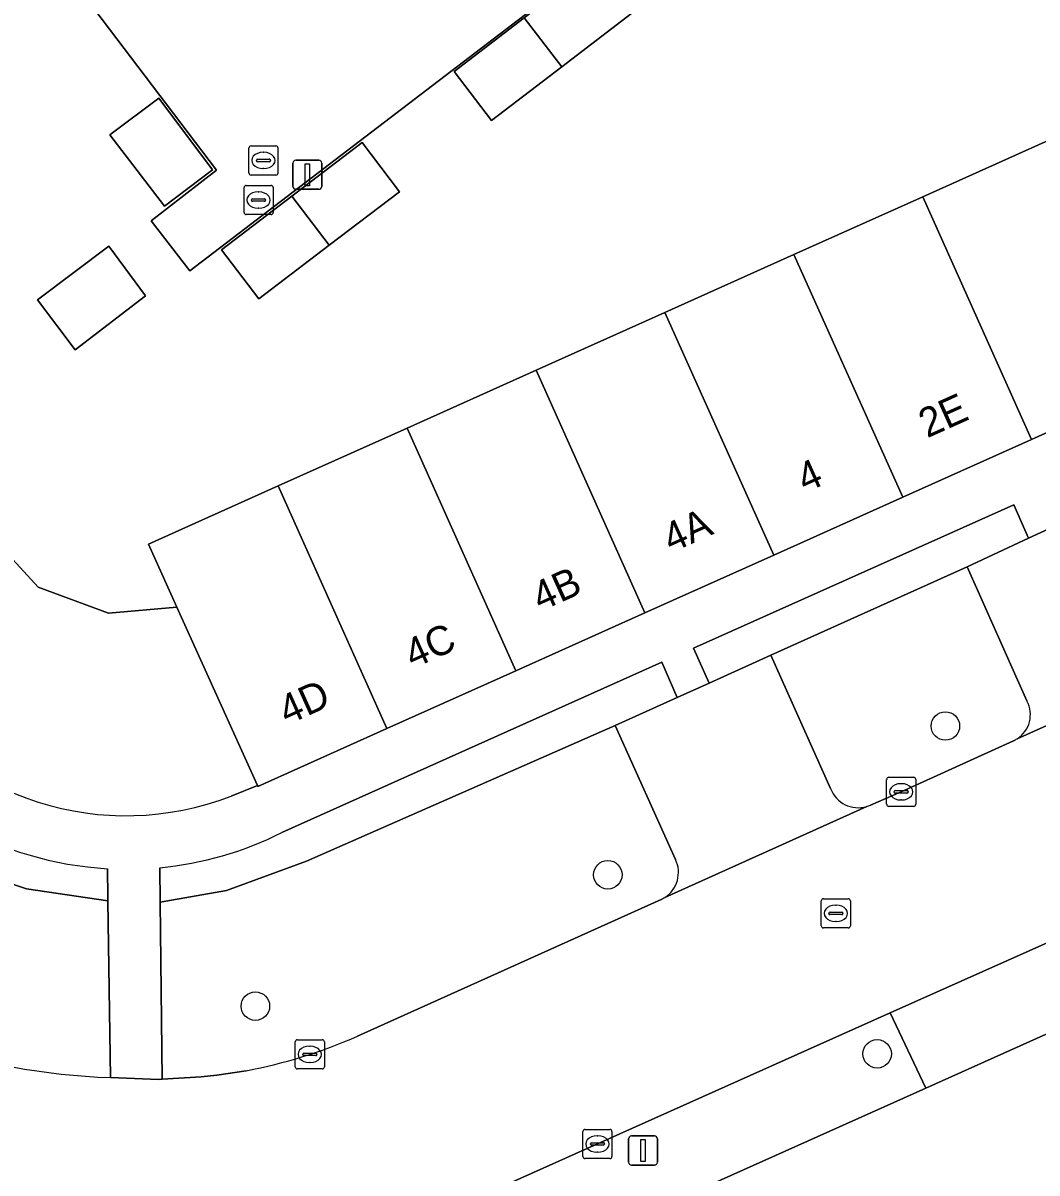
# Model space of a CAD drawing. Extents: x 160023 to 161302, y 384750 to 385707.
# Drawn here: x 160456.04 to 160490.83, y 385371.24 to 385410.69 of the extents above; entities that cross this region are included whole.
import ezdxf

# ---------------------------------------------------------------- set-up
doc = ezdxf.new("R2010")
doc.units = 0
for name, color, linetype in [('IMGEO_Berm_groen', 7, 'Continuous'), ('IMGEO_Boom', 7, 'Continuous'), ('IMGEO_Erf', 7, 'Continuous'), ('IMGEO_Groenvoorziening', 7, 'Continuous'), ('IMGEO_Kolk', 7, 'Continuous'), ('IMGEO_Lichtmast', 7, 'Continuous'), ('IMGEO_Pand', 7, 'Continuous'), ('IMGEO_Pand_nummerreeks', 7, 'Continuous'), ('IMGEO_Parkeervlak_open', 7, 'Continuous'), ('IMGEO_Rijbaan_lokaal_open', 7, 'Continuous'), ('IMGEO_Rioolput', 7, 'Continuous'), ('IMGEO_Voetpad_open', 7, 'Continuous')]:
    doc.layers.add(name, color=color, linetype=linetype)

msp = doc.modelspace()

# ---------------------------------------------------------------- linework, layer by layer
at = {"layer": 'IMGEO_Berm_groen'}
for points in [[(160490.486, 385387.431), (160488.44, 385392.029), (160481.706, 385389.003), (160483.75, 385384.424)], [(160478.429, 385381.994), (160476.364, 385386.594), (160465.766, 385381.932), (160463.02, 385380.935), (160460.748, 385380.529), (160460.817, 385374.46), (160462.156, 385374.534), (160462.699, 385374.599), (160463.704, 385374.749)], [(160485.119, 385383.855), (160486.176, 385384.315), (160490.032, 385386.069)], [(160458.956, 385380.572), (160456.161, 385380.992), (160453.502, 385381.879)], [(160459.041, 385374.514), (160458.956, 385380.572)], [(160467.517, 385375.929), (160477.937, 385380.627)]]:
    msp.add_lwpolyline(points, dxfattribs=at)
for centre, radius, start, end in [((160489.626, 385386.962), 0.98, 302.3328, 28.6197), ((160489.482, 385387.207), 1.264, 295.7928, 301.9033), ((160484.705, 385384.791), 1.023, 201.0262, 286.2507), ((160484.703, 385384.811), 1.043, 286.0272, 293.5072), ((160477.518, 385381.549), 1.014, 302.3749, 26.037), ((160477.481, 385381.633), 1.105, 294.3787, 301.6703), ((160459.69, 385395.976), 21.472, 232.2738, 268.2669), ((160460.322, 385392.429), 18, 280.83, 293.5612)]:
    msp.add_arc(centre, radius, start, end, dxfattribs=at)
at = {"layer": 'IMGEO_Boom'}
for centre in [(160487.691, 385386.572), (160476.109, 385381.469), (160464.017, 385376.963), (160485.349, 385375.327)]:
    msp.add_circle(centre, 0.489, dxfattribs=at)
at = {"layer": 'IMGEO_Erf'}
for points in [[(160478.224, 385414.762), (160461.77, 385402.183), (160460.435, 385403.906), (160462.686, 385405.637), (160445.785, 385427.894)], [(160454.813, 385393.235), (160456.56, 385391.336), (160458.982, 385390.439), (160461.323, 385390.655), (160460.35, 385392.812), (160464.796, 385394.806), (160469.22, 385396.79), (160473.645, 385398.774), (160478.069, 385400.759), (160482.494, 385402.743), (160486.918, 385404.727), (160491.343, 385406.712), (160495.768, 385408.696), (160500.192, 385410.68), (160504.617, 385412.665)], [(160535.223, 385369.481), (160524.417, 385383.518), (160520.523, 385389.139), (160517.569, 385387.826), (160510.738, 385384.78), (160509.647, 385384.293), (160492.879, 385376.773), (160492.603, 385376.65), (160487.014, 385374.148), (160475.173, 385368.849)]]:
    msp.add_lwpolyline(points, dxfattribs=at)
for points in [[(160470.832, 385409.022), (160473.235, 385410.867), (160475.637, 385412.712), (160476.928, 385411.031), (160474.525, 385409.186), (160472.123, 385407.341)], [(160459.018, 385406.851), (160460.707, 385408.112), (160462.547, 385405.646), (160460.897, 385404.401)], [(160462.853, 385402.911), (160465.264, 385404.749), (160467.675, 385406.586), (160468.96, 385404.9), (160466.549, 385403.062), (160464.138, 385401.225)], [(160456.539, 385401.19), (160458.991, 385403.035), (160460.244, 385401.335), (160457.834, 385399.478)]]:
    msp.add_lwpolyline(points, close=True, dxfattribs=at)
at = {"layer": 'IMGEO_Groenvoorziening'}
for points in [[(160461.323, 385390.655), (160458.982, 385390.439), (160456.56, 385391.336), (160454.813, 385393.235), (160454.011, 385394.358), (160451.665, 385397.409), (160447.73, 385394.422), (160446.858, 385393.76), (160451.272, 385387.936)], [(160463.184, 385384.169), (160464.087, 385384.53), (160461.323, 385390.655)], [(160476.364, 385386.594), (160478.488, 385387.552), (160477.967, 385388.76), (160464.926, 385382.921)], [(160460.734, 385381.712), (160460.748, 385380.529), (160463.02, 385380.935), (160465.766, 385381.932), (160476.364, 385386.594)], [(160453.502, 385381.879), (160456.161, 385380.992), (160458.956, 385380.572), (160458.954, 385380.704), (160458.94, 385381.678)]]:
    msp.add_lwpolyline(points, dxfattribs=at)
msp.add_lwpolyline([(160488.44, 385392.029), (160490.544, 385393.014), (160490.037, 385394.163), (160479.044, 385389.242), (160479.581, 385388.045), (160481.706, 385389.003)], close=True, dxfattribs=at)
for centre, radius, start, end in [((160459.576, 385393.479), 9.984, 213.7209, 291.1815), ((160459.613, 385393.464), 11.805, 213.8868, 266.7317), ((160459.616, 385393.461), 11.802, 275.436, 296.7398)]:
    msp.add_arc(centre, radius, start, end, dxfattribs=at)
at = {"layer": 'IMGEO_Kolk'}
for p, q in [((160485.675, 385383.889), (160485.675, 385384.741)), ((160485.75, 385384.815), (160486.602, 385384.815)), ((160486.676, 385384.741), (160486.676, 385383.889)), ((160485.934, 385384.309), (160485.934, 385384.321)), ((160485.977, 385384.358), (160486.375, 385384.358)), ((160486.163, 385384.595), (160486.188, 385384.595)), ((160486.418, 385384.321), (160486.418, 385384.309)), ((160486.372, 385384.272), (160485.974, 385384.272)), ((160486.186, 385384.035), (160486.161, 385384.035)), ((160486.602, 385383.815), (160485.75, 385383.815)), ((160465.382, 385374.883), (160465.382, 385375.735)), ((160465.457, 385375.809), (160466.309, 385375.809)), ((160466.383, 385375.735), (160466.383, 385374.883)), ((160465.641, 385375.303), (160465.641, 385375.315)), ((160466.079, 385375.266), (160465.681, 385375.266)), ((160465.684, 385375.352), (160466.082, 385375.352)), ((160465.87, 385375.589), (160465.895, 385375.589)), ((160466.125, 385375.315), (160466.125, 385375.303)), ((160465.893, 385375.029), (160465.868, 385375.029)), ((160466.309, 385374.809), (160465.457, 385374.809)), ((160475.25, 385371.809), (160475.25, 385372.661)), ((160475.325, 385372.735), (160476.177, 385372.735)), ((160475.738, 385372.515), (160475.763, 385372.515)), ((160476.251, 385372.661), (160476.251, 385371.809)), ((160475.509, 385372.229), (160475.509, 385372.241)), ((160475.947, 385372.192), (160475.549, 385372.192)), ((160475.552, 385372.278), (160475.95, 385372.278)), ((160475.993, 385372.241), (160475.993, 385372.229)), ((160476.177, 385371.735), (160475.325, 385371.735)), ((160475.761, 385371.955), (160475.736, 385371.955))]:
    msp.add_line(p, q, dxfattribs=at)
for points in [[(160485.675, 385383.889), (160485.675, 385384.741)], [(160485.75, 385384.815), (160486.602, 385384.815)], [(160486.676, 385384.741), (160486.676, 385383.889)], [(160486.602, 385383.815), (160485.75, 385383.815)], [(160465.382, 385374.883), (160465.382, 385375.735)], [(160465.457, 385375.809), (160466.309, 385375.809)], [(160466.383, 385375.735), (160466.383, 385374.883)], [(160466.309, 385374.809), (160465.457, 385374.809)], [(160475.25, 385371.809), (160475.25, 385372.661)], [(160475.325, 385372.735), (160476.177, 385372.735)], [(160476.251, 385372.661), (160476.251, 385371.809)], [(160476.177, 385371.735), (160475.325, 385371.735)]]:
    msp.add_lwpolyline(points, dxfattribs=at)
for centre, radius, start, end in [((160485.752, 385384.739), 0.0765, 91.552, 178.448), ((160485.752, 385384.739), 0.0765, 91.552, 178.448), ((160486.6, 385384.739), 0.0765, 1.552, 88.448), ((160486.6, 385384.739), 0.0765, 1.552, 88.448), ((160485.974, 385384.318), 0.0403, 85.8775, 175.7526), ((160485.971, 385384.308), 0.0366, 178.938, 274.7102), ((160486.375, 385384.315), 0.043, 264.8664, 352.4533), ((160486.379, 385384.32), 0.0386, 1.7309, 96.639), ((160485.752, 385383.891), 0.0765, 181.552, 268.448), ((160485.752, 385383.891), 0.0765, 181.552, 268.448), ((160486.6, 385383.891), 0.0765, 271.552, 358.448), ((160486.6, 385383.891), 0.0765, 271.552, 358.448), ((160465.459, 385375.733), 0.0765, 91.552, 178.448), ((160465.459, 385375.733), 0.0765, 91.552, 178.448), ((160466.307, 385375.733), 0.0765, 1.552, 88.448), ((160466.307, 385375.733), 0.0765, 1.552, 88.448), ((160465.681, 385375.312), 0.0403, 85.8775, 175.7526), ((160465.678, 385375.302), 0.0366, 178.938, 274.7102), ((160466.082, 385375.309), 0.043, 264.8664, 352.4533), ((160466.086, 385375.314), 0.0386, 1.7309, 96.639), ((160465.459, 385374.885), 0.0765, 181.552, 268.448), ((160465.459, 385374.885), 0.0765, 181.552, 268.448), ((160466.307, 385374.885), 0.0765, 271.552, 358.448), ((160466.307, 385374.885), 0.0765, 271.552, 358.448), ((160475.327, 385372.659), 0.0765, 91.552, 178.448), ((160475.327, 385372.659), 0.0765, 91.552, 178.448), ((160476.175, 385372.659), 0.0765, 1.552, 88.448), ((160476.175, 385372.659), 0.0765, 1.552, 88.448), ((160475.549, 385372.238), 0.0403, 85.8775, 175.7526), ((160475.546, 385372.228), 0.0366, 178.938, 274.7102), ((160475.95, 385372.235), 0.043, 264.8664, 352.4533), ((160475.954, 385372.24), 0.0386, 1.7309, 96.639), ((160475.327, 385371.811), 0.0765, 181.552, 268.448), ((160475.327, 385371.811), 0.0765, 181.552, 268.448), ((160476.175, 385371.811), 0.0765, 271.552, 358.448), ((160476.175, 385371.811), 0.0765, 271.552, 358.448)]:
    msp.add_arc(centre, radius, start, end, dxfattribs=at)
for centre, major_axis, ratio, start_param, end_param in [((160486.162, 385384.315), (-0.387, 0.002), 0.722429, 4.712389, 7.853982), ((160486.187, 385384.315), (-0.39, 0.002), 0.717154, 1.570796, 4.712389), ((160465.869, 385375.309), (-0.387, 0.002), 0.722429, 4.712389, 7.853982), ((160465.894, 385375.309), (-0.39, 0.002), 0.717154, 1.570796, 4.712389), ((160475.737, 385372.235), (-0.387, 0.002), 0.722429, 4.712389, 7.853982), ((160475.762, 385372.235), (-0.39, 0.002), 0.717154, 1.570796, 4.712389)]:
    msp.add_ellipse(centre, major_axis=major_axis, ratio=ratio, start_param=start_param, end_param=end_param, dxfattribs=at)
at = {"layer": 'IMGEO_Lichtmast'}
for p, q in [((160465.301, 385405.083), (160465.301, 385405.883)), ((160465.301, 385405.883), (160465.301, 385405.083)), ((160465.401, 385405.983), (160466.191, 385405.983)), ((160466.191, 385405.983), (160465.401, 385405.983)), ((160466.291, 385405.883), (160466.291, 385405.083)), ((160466.291, 385405.083), (160466.291, 385405.883)), ((160466.191, 385404.983), (160465.401, 385404.983)), ((160465.401, 385404.983), (160466.191, 385404.983)), ((160476.919, 385372.509), (160477.709, 385372.509)), ((160477.709, 385372.509), (160476.919, 385372.509)), ((160476.819, 385371.609), (160476.819, 385372.409)), ((160476.819, 385372.409), (160476.819, 385371.609)), ((160477.809, 385372.409), (160477.809, 385371.609)), ((160477.809, 385371.609), (160477.809, 385372.409)), ((160477.709, 385371.509), (160476.919, 385371.509)), ((160476.919, 385371.509), (160477.709, 385371.509))]:
    msp.add_line(p, q, dxfattribs=at)
for points in [[(160465.721, 385405.858), (160465.871, 385405.858), (160465.871, 385405.108), (160465.721, 385405.108), (160465.721, 385405.858)], [(160477.239, 385372.384), (160477.389, 385372.384), (160477.389, 385371.634), (160477.239, 385371.634), (160477.239, 385372.384)]]:
    msp.add_lwpolyline(points, dxfattribs=at)
for centre, start, end in [((160465.401, 385405.883), 90, 180), ((160465.401, 385405.883), 90, 180), ((160466.191, 385405.883), 0, 90), ((160466.191, 385405.883), 360, 90), ((160465.401, 385405.083), 180, 270), ((160465.401, 385405.083), 180, 270), ((160466.191, 385405.083), 270, 0), ((160466.191, 385405.083), 270, 0), ((160476.919, 385372.409), 90, 180), ((160476.919, 385372.409), 90, 180), ((160477.709, 385372.409), 0, 90), ((160477.709, 385372.409), 360, 90), ((160476.919, 385371.609), 180, 270), ((160476.919, 385371.609), 180, 270), ((160477.709, 385371.609), 270, 0), ((160477.709, 385371.609), 270, 0)]:
    msp.add_arc(centre, 0.1, start, end, dxfattribs=at)
at = {"layer": 'IMGEO_Pand'}
for points in [[(160475.637, 385412.712), (160473.235, 385410.867), (160474.525, 385409.186), (160476.928, 385411.031)], [(160473.235, 385410.867), (160470.832, 385409.022), (160472.123, 385407.341), (160474.525, 385409.186)], [(160459.018, 385406.851), (160460.897, 385404.401), (160462.547, 385405.646), (160460.707, 385408.112)], [(160467.675, 385406.586), (160465.264, 385404.749), (160466.549, 385403.062), (160468.96, 385404.9)], [(160491.343, 385406.712), (160486.918, 385404.727), (160490.65, 385396.402), (160495.075, 385398.386)], [(160466.549, 385403.062), (160465.264, 385404.749), (160462.853, 385402.911), (160464.138, 385401.225)], [(160486.918, 385404.727), (160482.494, 385402.743), (160486.225, 385394.419), (160490.65, 385396.402)], [(160460.244, 385401.335), (160458.991, 385403.035), (160456.539, 385401.19), (160457.834, 385399.478)], [(160482.494, 385402.743), (160478.069, 385400.759), (160481.8, 385392.435), (160486.225, 385394.419)], [(160478.069, 385400.759), (160473.645, 385398.774), (160477.375, 385390.452), (160481.8, 385392.435)], [(160473.645, 385398.774), (160469.22, 385396.79), (160472.95, 385388.469), (160477.375, 385390.452)], [(160469.22, 385396.79), (160464.796, 385394.806), (160468.525, 385386.485), (160472.95, 385388.469)], [(160464.796, 385394.806), (160460.35, 385392.812), (160461.323, 385390.655), (160464.087, 385384.53), (160464.1, 385384.502), (160468.525, 385386.485)]]:
    msp.add_lwpolyline(points, close=True, dxfattribs=at)
at = {"layer": 'IMGEO_Parkeervlak_open'}
for points in [[(160493.77, 385394.524), (160491.659, 385393.536), (160490.544, 385393.014), (160488.44, 385392.029), (160490.486, 385387.431)], [(160490.15, 385386.134), (160497.055, 385389.236)], [(160483.75, 385384.424), (160481.706, 385389.003), (160479.581, 385388.045)], [(160479.581, 385388.045), (160478.488, 385387.552), (160476.364, 385386.594), (160478.429, 385381.994)], [(160478.061, 385380.693), (160484.991, 385383.809)]]:
    msp.add_lwpolyline(points, dxfattribs=at)
for centre, radius, start, end in [((160489.626, 385386.962), 0.98, 302.3328, 28.6197), ((160484.705, 385384.791), 1.023, 201.0262, 286.2507), ((160477.518, 385381.549), 1.014, 302.3749, 26.037)]:
    msp.add_arc(centre, radius, start, end, dxfattribs=at)
at = {"layer": 'IMGEO_Rijbaan_lokaal_open'}
for points in [[(160445.785, 385427.894), (160462.686, 385405.637), (160460.435, 385403.906), (160461.77, 385402.183), (160478.224, 385414.762), (160478.63, 385415.096), (160478.126, 385415.741), (160482.473, 385419.027), (160478.539, 385424.197), (160464.844, 385413.746), (160464.898, 385413.675)], [(160497.055, 385389.236), (160490.15, 385386.134)], [(160454.417, 385368.761), (160458.673, 385368.236), (160463.135, 385368.358), (160468.051, 385369.246), (160472.793, 385370.919), (160475.751, 385372.235), (160485.797, 385376.729), (160491.415, 385379.242), (160493.584, 385380.213), (160508.586, 385386.928), (160509.56, 385387.365)], [(160490.032, 385386.069), (160486.176, 385384.315), (160485.119, 385383.855)], [(160484.991, 385383.809), (160478.061, 385380.693)], [(160477.937, 385380.627), (160467.517, 385375.929)], [(160463.704, 385374.749), (160462.699, 385374.599), (160462.156, 385374.534), (160460.817, 385374.46), (160460.69, 385374.452), (160459.041, 385374.514)]]:
    msp.add_lwpolyline(points, dxfattribs=at)
for centre, radius, start, end in [((160489.482, 385387.207), 1.264, 295.7928, 301.9033), ((160484.703, 385384.811), 1.043, 286.0272, 293.5072), ((160477.481, 385381.633), 1.105, 294.3787, 301.6703), ((160459.69, 385395.976), 21.472, 232.2738, 268.2669), ((160460.322, 385392.429), 18, 280.83, 293.5612)]:
    msp.add_arc(centre, radius, start, end, dxfattribs=at)
at = {"layer": 'IMGEO_Rioolput'}
for p, q in [((160463.791, 385405.548), (160463.791, 385406.4)), ((160463.866, 385406.474), (160464.718, 385406.474)), ((160464.792, 385406.4), (160464.792, 385405.548)), ((160464.093, 385406.017), (160464.491, 385406.017)), ((160464.279, 385406.254), (160464.304, 385406.254)), ((160464.05, 385405.968), (160464.05, 385405.98)), ((160464.488, 385405.931), (160464.09, 385405.931)), ((160464.302, 385405.694), (160464.277, 385405.694)), ((160464.534, 385405.98), (160464.534, 385405.968)), ((160464.718, 385405.474), (160463.866, 385405.474)), ((160463.626, 385404.189), (160463.626, 385405.041)), ((160463.701, 385405.115), (160464.553, 385405.115)), ((160464.114, 385404.895), (160464.139, 385404.895)), ((160464.627, 385405.041), (160464.627, 385404.189)), ((160463.885, 385404.609), (160463.885, 385404.621)), ((160464.323, 385404.572), (160463.925, 385404.572)), ((160463.928, 385404.658), (160464.326, 385404.658)), ((160464.369, 385404.621), (160464.369, 385404.609)), ((160464.553, 385404.115), (160463.701, 385404.115)), ((160464.137, 385404.335), (160464.112, 385404.335)), ((160483.432, 385379.72), (160483.432, 385380.572)), ((160483.507, 385380.646), (160484.359, 385380.646)), ((160483.92, 385380.426), (160483.945, 385380.426)), ((160484.433, 385380.572), (160484.433, 385379.72)), ((160483.691, 385380.14), (160483.691, 385380.152)), ((160484.129, 385380.103), (160483.731, 385380.103)), ((160483.734, 385380.189), (160484.132, 385380.189)), ((160484.175, 385380.152), (160484.175, 385380.14)), ((160484.359, 385379.646), (160483.507, 385379.646)), ((160483.943, 385379.866), (160483.918, 385379.866))]:
    msp.add_line(p, q, dxfattribs=at)
for points in [[(160463.791, 385405.548), (160463.791, 385406.4)], [(160463.866, 385406.474), (160464.718, 385406.474)], [(160464.792, 385406.4), (160464.792, 385405.548)], [(160464.718, 385405.474), (160463.866, 385405.474)], [(160463.626, 385404.189), (160463.626, 385405.041)], [(160463.701, 385405.115), (160464.553, 385405.115)], [(160464.627, 385405.041), (160464.627, 385404.189)], [(160464.553, 385404.115), (160463.701, 385404.115)], [(160483.432, 385379.72), (160483.432, 385380.572)], [(160483.507, 385380.646), (160484.359, 385380.646)], [(160484.433, 385380.572), (160484.433, 385379.72)], [(160484.359, 385379.646), (160483.507, 385379.646)]]:
    msp.add_lwpolyline(points, dxfattribs=at)
for centre, radius, start, end in [((160463.868, 385406.398), 0.0765, 91.552, 178.448), ((160463.868, 385406.398), 0.0765, 91.552, 178.448), ((160464.716, 385406.398), 0.0765, 1.552, 88.448), ((160464.716, 385406.398), 0.0765, 1.552, 88.448), ((160464.09, 385405.977), 0.0403, 85.8775, 175.7526), ((160464.495, 385405.979), 0.0386, 1.7309, 96.639), ((160464.087, 385405.967), 0.0366, 178.938, 274.7102), ((160464.491, 385405.974), 0.043, 264.8664, 352.4533), ((160463.868, 385405.55), 0.0765, 181.552, 268.448), ((160463.868, 385405.55), 0.0765, 181.552, 268.448), ((160464.716, 385405.55), 0.0765, 271.552, 358.448), ((160464.716, 385405.55), 0.0765, 271.552, 358.448), ((160463.703, 385405.039), 0.0765, 91.552, 178.448), ((160463.703, 385405.039), 0.0765, 91.552, 178.448), ((160464.551, 385405.039), 0.0765, 1.552, 88.448), ((160464.551, 385405.039), 0.0765, 1.552, 88.448), ((160463.925, 385404.618), 0.0403, 85.8775, 175.7526), ((160463.922, 385404.608), 0.0366, 178.938, 274.7102), ((160464.326, 385404.615), 0.043, 264.8664, 352.4533), ((160464.33, 385404.62), 0.0386, 1.7309, 96.639), ((160463.703, 385404.191), 0.0765, 181.552, 268.448), ((160463.703, 385404.191), 0.0765, 181.552, 268.448), ((160464.551, 385404.191), 0.0765, 271.552, 358.448), ((160464.551, 385404.191), 0.0765, 271.552, 358.448), ((160483.509, 385380.57), 0.0765, 91.552, 178.448), ((160483.509, 385380.57), 0.0765, 91.552, 178.448), ((160484.357, 385380.57), 0.0765, 1.552, 88.448), ((160484.357, 385380.57), 0.0765, 1.552, 88.448), ((160483.731, 385380.149), 0.0403, 85.8775, 175.7526), ((160483.728, 385380.139), 0.0366, 178.938, 274.7102), ((160484.132, 385380.146), 0.043, 264.8664, 352.4533), ((160484.136, 385380.151), 0.0386, 1.7309, 96.639), ((160483.509, 385379.722), 0.0765, 181.552, 268.448), ((160483.509, 385379.722), 0.0765, 181.552, 268.448), ((160484.357, 385379.722), 0.0765, 271.552, 358.448), ((160484.357, 385379.722), 0.0765, 271.552, 358.448)]:
    msp.add_arc(centre, radius, start, end, dxfattribs=at)
for centre, major_axis, ratio, start_param, end_param in [((160464.278, 385405.974), (-0.387, 0.002), 0.722429, 4.712389, 7.853982), ((160464.303, 385405.974), (-0.39, 0.002), 0.717154, 1.570796, 4.712389), ((160464.113, 385404.615), (-0.387, 0.002), 0.722429, 4.712389, 7.853982), ((160464.138, 385404.615), (-0.39, 0.002), 0.717154, 1.570796, 4.712389), ((160483.919, 385380.146), (-0.387, 0.002), 0.722429, 4.712389, 7.853982), ((160483.944, 385380.146), (-0.39, 0.002), 0.717154, 1.570796, 4.712389)]:
    msp.add_ellipse(centre, major_axis=major_axis, ratio=ratio, start_param=start_param, end_param=end_param, dxfattribs=at)
at = {"layer": 'IMGEO_Voetpad_open'}
for points in [[(160495.075, 385398.386), (160490.65, 385396.402), (160486.225, 385394.419), (160481.8, 385392.435), (160477.375, 385390.452), (160472.95, 385388.469), (160468.525, 385386.485), (160464.1, 385384.502), (160464.087, 385384.53), (160463.184, 385384.169)], [(160464.926, 385382.921), (160477.967, 385388.76), (160478.488, 385387.552), (160479.581, 385388.045), (160479.044, 385389.242), (160490.037, 385394.163), (160490.544, 385393.014), (160491.659, 385393.536)], [(160458.94, 385381.678), (160458.954, 385380.704), (160458.956, 385380.572), (160459.041, 385374.514), (160460.69, 385374.452), (160460.817, 385374.46), (160460.748, 385380.529), (160460.734, 385381.712)], [(160472.345, 385367.616), (160475.173, 385368.849), (160487.014, 385374.148), (160485.797, 385376.729), (160475.751, 385372.235), (160472.793, 385370.919), (160468.051, 385369.246), (160463.135, 385368.358), (160458.673, 385368.236), (160454.417, 385368.761)]]:
    msp.add_lwpolyline(points, dxfattribs=at)
msp.add_lwpolyline([(160492.603, 385376.65), (160491.415, 385379.242), (160485.797, 385376.729), (160487.014, 385374.148)], close=True, dxfattribs=at)
for centre, radius, start, end in [((160459.576, 385393.479), 9.984, 213.7209, 291.1815), ((160459.613, 385393.464), 11.805, 213.8868, 266.7317), ((160459.616, 385393.461), 11.802, 275.436, 296.7398)]:
    msp.add_arc(centre, radius, start, end, dxfattribs=at)

# ---------------------------------------------------------------- texts
at = {"layer": 'IMGEO_Pand_nummerreeks'}
for s, p in [('2E', (160487.064, 385396.439)), ('4', (160482.881, 385394.564)), ('4A', (160478.284, 385392.503)), ('4B', (160473.797, 385390.492)), ('4C', (160469.42, 385388.53)), ('4D', (160465.102, 385386.595))]:
    msp.add_text(s, height=1, rotation=24.1444, dxfattribs=at).set_placement(p)

doc.saveas('drawing.dxf')
